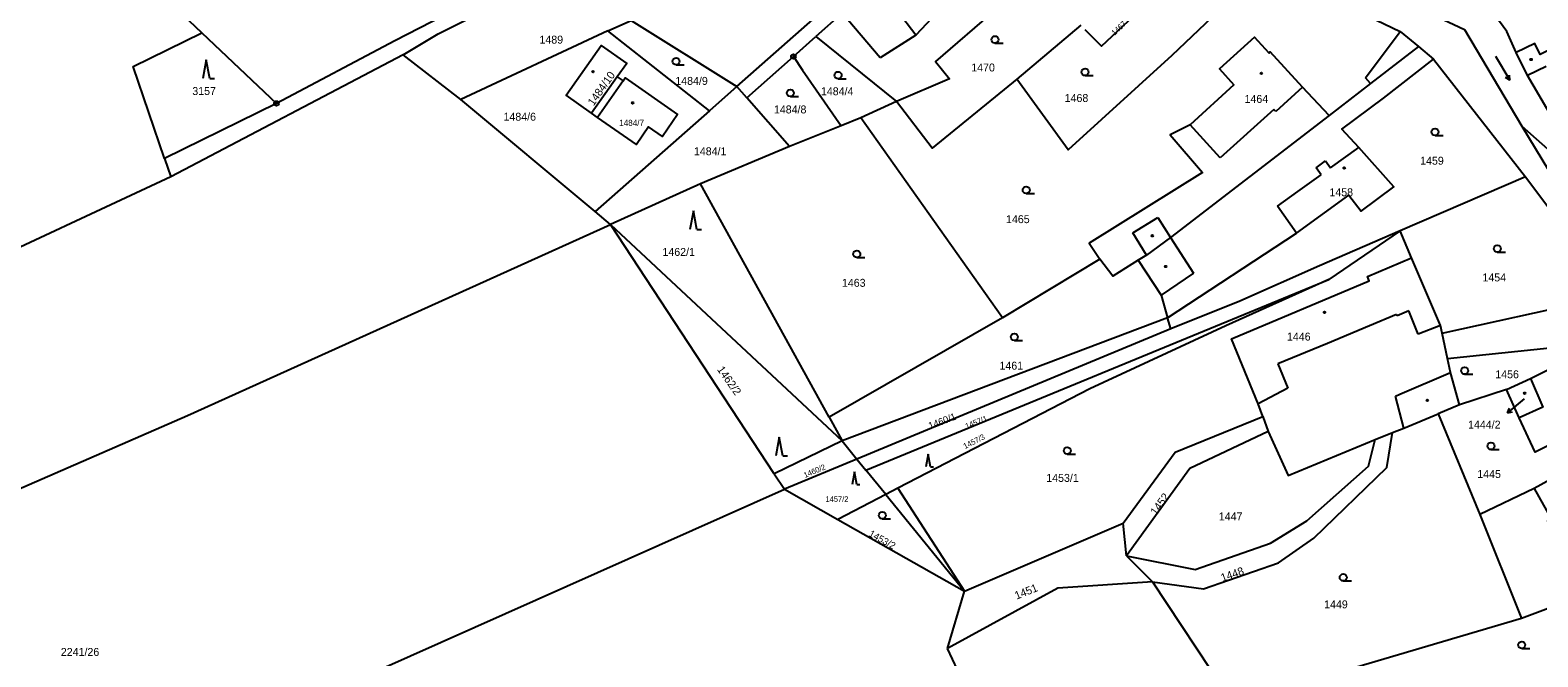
# Model space of a CAD drawing. Extents: x -504988 to -494607, y -1123820 to -1114018.
# Drawn here: x -498464.5 to -498141.9, y -1118938 to -1118803.9 of the extents above; entities that cross this region are included whole.
import ezdxf

# ---------------------------------------------------------------- set-up
doc = ezdxf.new("R2010")
doc.units = 0
for name, color, linetype in [('Hranice parcel', 7, 'Continuous'), ('Parcelní čísla', 7, 'Continuous'), ('Pop  PČ popisy', 7, 'Continuous'), ('Vnitřní kresba', 7, 'Continuous'), ('Značky bodu BP', 7, 'Continuous'), ('Značky budov', 7, 'Continuous'), ('Značky kultur', 7, 'Continuous')]:
    doc.layers.add(name, color=color, linetype=linetype)

msp = doc.modelspace()

# ---------------------------------------------------------------- linework, layer by layer
at = {"layer": 'Hranice parcel'}
for p, q in [((-498438.25, -1118794.52), (-498427.78, -1118804.47)), ((-498313.31, -1118815.98), (-498292.87, -1118797.9)), ((-498340.9, -1118804.07), (-498372.35, -1118818.77)), ((-498340.9, -1118804.07), (-498335.97, -1118801.84)), ((-498319.18, -1118821.15), (-498340.9, -1118804.07)), ((-498335.97, -1118801.84), (-498313.31, -1118815.98)), ((-498239.74, -1118802.83), (-498253.38, -1118814.37)), ((-498427.78, -1118804.47), (-498411.85, -1118819.6)), ((-498301.23, -1118809.55), (-498296.42, -1118805.29)), ((-498296.42, -1118805.29), (-498279.14, -1118819.18)), ((-498384.75, -1118809.17), (-498434.43, -1118835.33)), ((-498372.35, -1118818.77), (-498384.75, -1118809.17)), ((-498311.19, -1118818.39), (-498301.23, -1118809.55)), ((-498167.43, -1118807.44), (-498164.22, -1118810.09)), ((-498164.22, -1118810.09), (-498144.54, -1118835.29)), ((-498337.65, -1118814.78), (-498343.16, -1118822.58)), ((-498313.31, -1118815.98), (-498319.18, -1118821.15)), ((-498311.19, -1118818.39), (-498313.31, -1118815.98)), ((-498411.85, -1118819.6), (-498435.77, -1118831.36)), ((-498343.67, -1118842.73), (-498372.35, -1118818.77)), ((-498302.02, -1118828.81), (-498311.19, -1118818.39)), ((-498279.14, -1118819.18), (-498286.78, -1118822.65)), ((-498343.16, -1118822.58), (-498344.4, -1118821.7)), ((-498319.18, -1118821.15), (-498343.67, -1118842.73)), ((-498286.78, -1118822.65), (-498290.98, -1118824.35)), ((-498256.48, -1118865.49), (-498286.78, -1118822.65)), ((-498290.98, -1118824.35), (-498302.02, -1118828.81)), ((-498302.02, -1118828.81), (-498321.07, -1118836.77)), ((-498435.77, -1118831.36), (-498434.43, -1118835.33)), ((-498144.54, -1118835.29), (-498171.38, -1118846.86)), ((-498144.54, -1118835.29), (-498126.2, -1118859.83)), ((-498321.07, -1118836.77), (-498340.33, -1118845.52)), ((-498293.59, -1118886.75), (-498321.07, -1118836.77)), ((-498340.33, -1118845.52), (-498343.67, -1118842.73)), ((-498340.33, -1118845.52), (-498290.81, -1118891.81)), ((-498305.33, -1118898.83), (-498340.33, -1118845.52)), ((-498171.38, -1118846.86), (-498186.67, -1118857.3)), ((-498168.93, -1118852.63), (-498171.38, -1118846.86)), ((-498235.65, -1118852.93), (-498256.48, -1118865.49)), ((-498285.72, -1118898.06), (-498186.67, -1118857.3)), ((-498256.48, -1118865.49), (-498293.59, -1118886.75)), ((-498221.13, -1118865.45), (-498290.81, -1118891.81)), ((-498220.44, -1118867.86), (-498221.13, -1118865.45)), ((-498220.44, -1118867.86), (-498287.61, -1118895.73)), ((-498161.28, -1118874.16), (-498162.41, -1118868.78)), ((-498161.28, -1118874.16), (-498128.05, -1118870.74)), ((-498143.52, -1118878.44), (-498128.05, -1118870.74)), ((-498148.6, -1118880.81), (-498158.7, -1118884.06)), ((-498148.6, -1118880.81), (-498143.52, -1118878.44)), ((-498145.91, -1118886.89), (-498148.6, -1118880.81)), ((-498158.7, -1118884.06), (-498163.26, -1118885.99)), ((-498293.59, -1118886.75), (-498290.81, -1118891.81)), ((-498200.76, -1118886.58), (-498199.64, -1118889.77)), ((-498176.72, -1118891.51), (-498173.02, -1118889.98)), ((-498290.81, -1118891.81), (-498305.33, -1118898.83)), ((-498290.81, -1118891.81), (-498287.61, -1118895.73)), ((-498287.61, -1118895.73), (-498303.13, -1118902.17)), ((-498287.61, -1118895.73), (-498285.72, -1118898.06)), ((-498305.33, -1118898.83), (-498303.13, -1118902.17)), ((-498281.46, -1118903.29), (-498285.72, -1118898.06)), ((-498303.13, -1118902.17), (-498291.74, -1118908.62)), ((-498281.46, -1118903.29), (-498291.74, -1118908.62)), ((-498281.46, -1118903.29), (-498264.61, -1118923.97)), ((-498291.74, -1118908.62), (-498264.61, -1118923.97)), ((-498264.61, -1118923.97), (-498230.64, -1118909.44)), ((-498229.91, -1118916.44), (-498230.64, -1118909.44)), ((-498229.91, -1118916.44), (-498224.37, -1118922)), ((-498224.37, -1118922), (-498207.12, -1118948.01)), ((-498268.27, -1118936.24), (-498264.61, -1118923.97)), ((-498145.41, -1118929.79), (-498207.12, -1118948.01)), ((-498249.05, -1118976.85), (-498268.27, -1118936.24))]:
    msp.add_line(p, q, dxfattribs=at)
for points in [[(-498277.85, -1118745.38), (-498232.38, -1118770.22), (-498195.94, -1118785.09), (-498175.6, -1118795.25), (-498157.59, -1118803.75), (-498145.34, -1118824.47), (-498130.64, -1118837.47)], [(-498384.75, -1118809.17), (-498377.26, -1118804.72), (-498362.47, -1118797.29), (-498331.52, -1118783.62), (-498324.89, -1118784.48), (-498313.4, -1118791.64)], [(-498270.5, -1118782.32), (-498290.8, -1118800.31), (-498296.42, -1118805.29)], [(-498200.29, -1118790.28), (-498220.23, -1118809.37), (-498242.39, -1118829.5), (-498253.38, -1118814.37)], [(-498200.29, -1118790.28), (-498171.36, -1118804.18), (-498167.43, -1118807.44)], [(-498255.66, -1118796.51), (-498257.78, -1118799.37), (-498270.83, -1118810.59), (-498267.81, -1118814.33), (-498279.14, -1118819.18)], [(-498146.53, -1118808.7), (-498148.58, -1118804.2), (-498153.72, -1118797.17)], [(-498375.97, -1118800.77), (-498386.53, -1118806.22), (-498411.85, -1118819.6)], [(-498238.84, -1118803.75), (-498235.3, -1118807.37), (-498227.2, -1118799.75)], [(-498435.77, -1118831.36), (-498442.47, -1118811.67), (-498427.78, -1118804.47)], [(-498344.4, -1118821.7), (-498349.88, -1118817.83), (-498342.35, -1118807.16), (-498336.86, -1118811.03), (-498338.9, -1118813.9), (-498337.65, -1118814.78)], [(-498186.59, -1118822.17), (-498192.26, -1118816.09), (-498199.2, -1118808.58), (-498199.42, -1118808.86), (-498202.54, -1118805.41), (-498210.06, -1118812.22), (-498206.99, -1118815.61), (-498216.28, -1118824.2), (-498220.61, -1118826.33), (-498213.7, -1118834.35), (-498237.95, -1118849.53), (-498235.65, -1118852.93)], [(-498134.75, -1118805.86), (-498141.4, -1118809.14), (-498142.56, -1118806.76), (-498146.53, -1118808.7)], [(-498301.23, -1118809.55), (-498299.25, -1118812.48), (-498290.98, -1118824.35)], [(-498221.13, -1118865.45), (-498193.55, -1118847.39), (-498182.34, -1118839.2), (-498179.73, -1118842.68), (-498172.72, -1118837.43), (-498180.21, -1118829.01), (-498183.86, -1118825.09), (-498174.95, -1118818.46), (-498164.22, -1118810.09)], [(-498167.43, -1118807.44), (-498177.7, -1118815.33), (-498186.59, -1118822.17)], [(-498133.25, -1118828.7), (-498138.78, -1118822.74), (-498144.14, -1118813.61), (-498146.53, -1118808.7)], [(-498337.65, -1118814.78), (-498337.19, -1118814.13), (-498326, -1118821.94), (-498329.21, -1118826.66), (-498332.2, -1118824.6), (-498334.83, -1118828.4), (-498343.16, -1118822.58)], [(-498253.38, -1118814.37), (-498271.51, -1118829.14), (-498279.14, -1118819.18)], [(-498186.59, -1118822.17), (-498220.54, -1118848.26), (-498225.65, -1118852.04), (-498227.44, -1118853.15)], [(-498434.43, -1118835.33), (-498526.8, -1118878.41), (-498619.17, -1118921.49)], [(-498593.66, -1118957.3), (-498430.9, -1118886.34), (-498340.33, -1118845.52)], [(-498171.38, -1118846.86), (-498188.67, -1118854.32), (-498205.72, -1118861.88), (-498220.44, -1118867.86)], [(-498227.44, -1118853.15), (-498232.84, -1118856.58), (-498235.65, -1118852.93)], [(-498227.44, -1118853.15), (-498222.52, -1118860.62), (-498221.13, -1118865.45)], [(-498200.76, -1118886.58), (-498201.75, -1118883.85), (-498207.47, -1118870), (-498177.99, -1118857.53), (-498178.39, -1118856.61), (-498168.93, -1118852.63)], [(-498162.41, -1118868.78), (-498162.78, -1118867.11), (-498168.93, -1118852.63)], [(-498186.67, -1118857.3), (-498208.71, -1118867.18), (-498237.78, -1118880.65), (-498278.89, -1118901.96), (-498281.46, -1118903.29)], [(-498162.41, -1118868.78), (-498130.66, -1118861.74), (-498126.53, -1118860.9), (-498126.2, -1118859.83)], [(-498119.59, -1118870.29), (-498123.8, -1118872.67), (-498121.39, -1118876.99), (-498120.95, -1118876.75), (-498118.05, -1118881.96), (-498118.48, -1118882.21), (-498116.06, -1118886.55), (-498125.45, -1118891.82), (-498131.75, -1118894.78), (-498133.36, -1118891.36), (-498134, -1118890), (-498142.48, -1118894.23), (-498145.91, -1118886.89)], [(-498158.7, -1118884.06), (-498160.58, -1118877.17), (-498161.28, -1118874.16)], [(-498143.52, -1118878.44), (-498140.83, -1118884.61), (-498145.91, -1118886.89)], [(-498230.64, -1118909.44), (-498219.54, -1118894.23), (-498200.76, -1118886.58)], [(-498173.02, -1118889.98), (-498170.62, -1118889.09), (-498163.26, -1118885.99)], [(-498163.26, -1118885.99), (-498154.36, -1118907.59), (-498145.41, -1118929.79)], [(-498199.64, -1118889.77), (-498216.36, -1118897.73), (-498229.91, -1118916.44)], [(-498224.37, -1118922), (-498213.49, -1118923.46), (-498197.39, -1118917.89), (-498189.84, -1118912.61), (-498174.24, -1118897.51), (-498173.02, -1118889.98)], [(-498199.64, -1118889.77), (-498195.37, -1118899.21), (-498176.72, -1118891.51)], [(-498229.91, -1118916.44), (-498215.21, -1118919.3), (-498199.11, -1118913.73), (-498191.36, -1118908.91), (-498178.14, -1118897.23), (-498176.72, -1118891.51)], [(-498129.36, -1118894.66), (-498142.68, -1118902), (-498139.03, -1118908.52), (-498139.85, -1118908.91), (-498137.68, -1118913.64), (-498135.41, -1118918.27), (-498133.45, -1118921.33)], [(-498553.23, -1119014.05), (-498489.54, -1118985.17), (-498303.13, -1118902.17)], [(-498224.37, -1118922), (-498244.62, -1118923.3), (-498268.27, -1118936.24)], [(-498133.45, -1118921.33), (-498131.69, -1118924.66), (-498145.41, -1118929.79)]]:
    msp.add_lwpolyline(points, dxfattribs=at)
at = {"layer": 'Pop  PČ popisy'}
for p, q in [((-498146.1, -1118883.9), (-498148.4, -1118885.83)), ((-498148.4, -1118885.83), (-498147.95, -1118884.8)), ((-498144.84, -1118882.84), (-498146.1, -1118883.9)), ((-498148.4, -1118885.83), (-498147.31, -1118885.57))]:
    msp.add_line(p, q, dxfattribs=at)
at = {"layer": 'Vnitřní kresba'}
for p, q in [((-498261.65, -1118790.74), (-498275.04, -1118805.01)), ((-498282.62, -1118809.84), (-498290.8, -1118800.31)), ((-498275.04, -1118805.01), (-498278.95, -1118799.87)), ((-498178.78, -1118814.1), (-498171.36, -1118804.18)), ((-498275.04, -1118805.01), (-498282.62, -1118809.84)), ((-498140.14, -1118811.72), (-498144.14, -1118813.61)), ((-498338.9, -1118813.9), (-498344.4, -1118821.7)), ((-498192.26, -1118816.09), (-498197.99, -1118821.35)), ((-498177.7, -1118815.33), (-498178.78, -1118814.1)), ((-498198.4, -1118820.91), (-498209.86, -1118831.26)), ((-498197.99, -1118821.35), (-498198.4, -1118820.91)), ((-498209.86, -1118831.26), (-498216.28, -1118824.2)), ((-498145.34, -1118824.47), (-498139.65, -1118833.89)), ((-498186.25, -1118833.36), (-498180.21, -1118829.01)), ((-498189.36, -1118833.38), (-498187.32, -1118831.88)), ((-498187.32, -1118831.88), (-498186.25, -1118833.36)), ((-498193.25, -1118838.42), (-498188.3, -1118834.85)), ((-498188.3, -1118834.85), (-498189.36, -1118833.38)), ((-498197.65, -1118841.6), (-498193.25, -1118838.42)), ((-498193.55, -1118847.39), (-498197.65, -1118841.6)), ((-498228.58, -1118847.31), (-498223.26, -1118844.01)), ((-498223.26, -1118844.01), (-498220.54, -1118848.26)), ((-498225.65, -1118852.04), (-498228.58, -1118847.31)), ((-498220.54, -1118848.26), (-498215.61, -1118855.89)), ((-498215.61, -1118855.89), (-498222.52, -1118860.62)), ((-498172.14, -1118864.77), (-498177.93, -1118867.17)), ((-498172.03, -1118865.05), (-498172.14, -1118864.77)), ((-498169.5, -1118863.95), (-498172.03, -1118865.05)), ((-498167.49, -1118868.98), (-498169.5, -1118863.95)), ((-498177.93, -1118867.17), (-498186.93, -1118870.95)), ((-498162.78, -1118867.11), (-498167.49, -1118868.98)), ((-498186.93, -1118870.95), (-498197.59, -1118875.34)), ((-498197.59, -1118875.34), (-498195.42, -1118880.51)), ((-498171.44, -1118881.8), (-498160.58, -1118877.17)), ((-498195.42, -1118880.51), (-498201.75, -1118883.85)), ((-498172.41, -1118882.21), (-498171.44, -1118881.8)), ((-498170.62, -1118889.09), (-498172.41, -1118882.21)), ((-498278.89, -1118901.96), (-498264.61, -1118923.97)), ((-498142.68, -1118902), (-498154.36, -1118907.59))]:
    msp.add_line(p, q, dxfattribs=at)
at = {"layer": 'Značky bodu BP'}
for centre, radius in [((-498301.23, -1118809.55), 0.5), ((-498301.23, -1118809.55), 0.0303), ((-498411.85, -1118819.6), 0.5), ((-498411.85, -1118819.6), 0.0303)]:
    msp.add_circle(centre, radius, dxfattribs=at)
at = {"layer": 'Značky budov'}
for centre in [(-498143.35, -1118810.19), (-498344.1, -1118812.81), (-498201.07, -1118813.15), (-498335.62, -1118819.48), (-498183.35, -1118833.4), (-498224.42, -1118847.92), (-498221.57, -1118854.49), (-498187.57, -1118864.28), (-498144.72, -1118881.61), (-498165.57, -1118883.12)]:
    msp.add_circle(centre, 0.175, dxfattribs=at)
at = {"layer": 'Značky kultur'}
for p, q in [((-498258.09, -1118806.67), (-498256.34, -1118806.67)), ((-498426.88, -1118810.24), (-498427.63, -1118814.24)), ((-498426.13, -1118814.24), (-498426.88, -1118810.24)), ((-498150.99, -1118809.46), (-498147.9, -1118814.6)), ((-498326.33, -1118811.32), (-498324.58, -1118811.32)), ((-498238.81, -1118813.64), (-498237.06, -1118813.64)), ((-498147.9, -1118814.6), (-498147.98, -1118813.51)), ((-498426.13, -1118814.24), (-498425.13, -1118814.24)), ((-498291.65, -1118814.3), (-498289.9, -1118814.3)), ((-498147.9, -1118814.6), (-498148.84, -1118814.02)), ((-498301.87, -1118818.11), (-498300.12, -1118818.11)), ((-498163.92, -1118826.45), (-498162.17, -1118826.45)), ((-498251.4, -1118838.88), (-498249.65, -1118838.88)), ((-498322.62, -1118842.59), (-498323.37, -1118846.59)), ((-498321.87, -1118846.59), (-498322.62, -1118842.59)), ((-498321.87, -1118846.59), (-498320.87, -1118846.59)), ((-498287.65, -1118852.58), (-498285.9, -1118852.58)), ((-498150.59, -1118851.43), (-498148.84, -1118851.43)), ((-498253.94, -1118870.31), (-498252.19, -1118870.31)), ((-498157.58, -1118877.56), (-498155.83, -1118877.56)), ((-498304.24, -1118891), (-498304.99, -1118895)), ((-498303.49, -1118895), (-498304.24, -1118891)), ((-498151.94, -1118893.68), (-498150.19, -1118893.68)), ((-498303.49, -1118895), (-498302.49, -1118895)), ((-498272.39, -1118894.66), (-498272.89, -1118897.34)), ((-498271.89, -1118897.34), (-498272.39, -1118894.66)), ((-498271.89, -1118897.34), (-498271.22, -1118897.34)), ((-498242.61, -1118894.66), (-498240.86, -1118894.66)), ((-498288.14, -1118898.46), (-498288.64, -1118901.14)), ((-498287.64, -1118901.14), (-498288.14, -1118898.46)), ((-498287.64, -1118901.14), (-498286.97, -1118901.14)), ((-498282.19, -1118908.5), (-498280.44, -1118908.5)), ((-498183.57, -1118921.79), (-498181.82, -1118921.79)), ((-498145.37, -1118936.22), (-498143.62, -1118936.22))]:
    msp.add_line(p, q, dxfattribs=at)
for centre in [(-498258.09, -1118805.92), (-498326.33, -1118810.57), (-498291.65, -1118813.55), (-498238.81, -1118812.89), (-498301.87, -1118817.36), (-498163.92, -1118825.7), (-498251.4, -1118838.13), (-498287.65, -1118851.83), (-498150.59, -1118850.68), (-498253.94, -1118869.56), (-498157.58, -1118876.81), (-498242.61, -1118893.91), (-498151.94, -1118892.93), (-498282.19, -1118907.75), (-498183.57, -1118921.04), (-498145.37, -1118935.47)]:
    msp.add_circle(centre, 0.75, dxfattribs=at)

# ---------------------------------------------------------------- texts
at = {"layer": 'Parcelní čísla'}
for s, height, rotation, p in [('1467', 1.2, 43, (-498232.5, -1118805.14)), ('1484/10', 1.7, 55, (-498343.98, -1118820.24)), ('1462/2', 1.7, 305, (-498317.63, -1118876.53)), ('1460/1', 1.5, 21, (-498271.99, -1118889.37)), ('1457/1', 1.2, 22, (-498264.16, -1118889.27)), ('1457/3', 1.2, 27, (-498264.49, -1118893.58)), ('1460/2', 1.2, 23, (-498298.73, -1118899.76)), ('1452', 1.7, 54, (-498223.61, -1118907.86)), ('1453/2', 1.5, 331, (-498285.25, -1118912.1)), ('1448', 1.7, 19, (-498209.42, -1118921.97)), ('1451', 1.7, 22, (-498253.46, -1118925.79))]:
    msp.add_text(s, height=height, rotation=rotation, dxfattribs=at).set_placement(p)
for s, height, p in [('1489', 1.7, (-498355.56, -1118806.79)), ('1484/9', 1.7, (-498326.49, -1118815.62)), ('1470', 1.7, (-498263.16, -1118812.75)), ('3157', 1.7, (-498429.85, -1118817.79)), ('1484/4', 1.7, (-498295.33, -1118817.84)), ('1484/8', 1.7, (-498305.39, -1118821.73)), ('1468', 1.7, (-498243.17, -1118819.28)), ('1464', 1.7, (-498204.68, -1118819.48)), ('1484/6', 1.7, (-498363.25, -1118823.28)), ('1484/7', 1.3, (-498338.5, -1118824.4)), ('1484/1', 1.7, (-498322.51, -1118830.68)), ('1459', 1.7, (-498167.1, -1118832.7)), ('1458', 1.7, (-498186.52, -1118839.45)), ('1465', 1.7, (-498255.72, -1118845.21)), ('1462/1', 1.7, (-498329.24, -1118852.22)), ('1463', 1.7, (-498290.83, -1118858.83)), ('1454', 1.7, (-498153.77, -1118857.68)), ('1446', 1.7, (-498195.6, -1118870.34)), ('1461', 1.7, (-498257.12, -1118876.56)), ('1456', 1.7, (-498151.02, -1118878.41)), ('1444/2', 1.7, (-498156.85, -1118889.18)), ('1453/1', 1.7, (-498247.11, -1118900.58)), ('1445', 1.7, (-498154.87, -1118899.75)), ('1457/2', 1.2, (-498294.36, -1118904.87)), ('1447', 1.7, (-498210.19, -1118908.82)), ('1449', 1.7, (-498187.65, -1118927.64)), ('2241/26', 1.7, (-498457.98, -1118937.82))]:
    msp.add_text(s, height=height, dxfattribs=at).set_placement(p)

doc.saveas('drawing.dxf')
